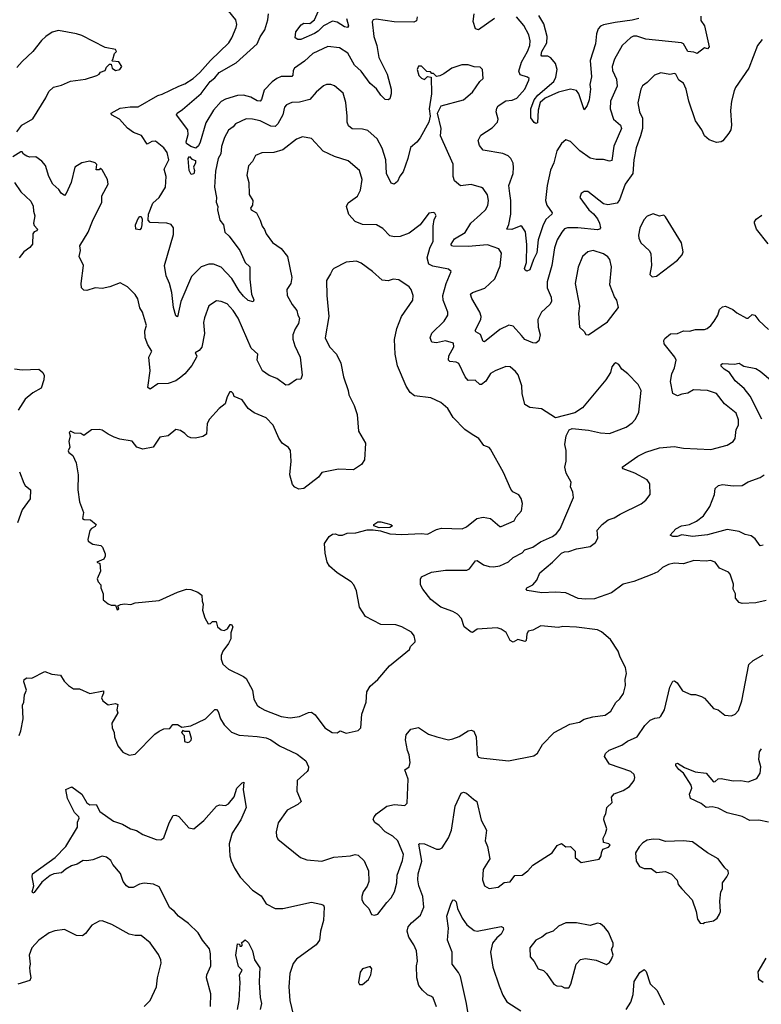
# Model space of a CAD drawing. Extents: x 1690054 to 1842981, y 782881 to 914114.
# Tile 527 of 656: x 1812918 to 1817842, y 830369 to 836906. Entities that reach past the tile are written whole.
import ezdxf

# ---------------------------------------------------------------- set-up
doc = ezdxf.new("R2010")
doc.units = 0

msp = doc.modelspace()

# ---------------------------------------------------------------- linework, layer by layer
at = {"layer": '0CON10XD'}
for points in [[(1815587, 836517), (1815605, 836510), (1815625, 836530), (1815650, 836525), (1815653.3, 836415), (1815637.1, 836315), (1815642.5, 836265), (1815635.6, 836225), (1815577.7, 836122.3), (1815555, 836094.2), (1815512.3, 836057.7), (1815496.2, 835985), (1815463.6, 835896.4), (1815442.6, 835867.4), (1815427.6, 835832.4), (1815405, 835814), (1815385, 835821.2), (1815354.4, 835885), (1815349.6, 835975), (1815325, 836054), (1815291.9, 836115), (1815230.7, 836170.7), (1815195, 836180), (1815125, 836181.4), (1815100.7, 836200.7), (1815091.9, 836225), (1815093.4, 836266.6), (1815083.2, 836356.8), (1815065, 836419.2), (1815007.9, 836467.9), (1814985, 836476), (1814955, 836475.8), (1814935, 836468), (1814885.6, 836424.4), (1814843.7, 836376.3), (1814775, 836359.6), (1814725, 836356.7), (1814688.9, 836341.1), (1814675.7, 836325), (1814665.4, 836275), (1814632.3, 836215), (1814615, 836196.2), (1814585, 836198.7), (1814515, 836235.4), (1814465, 836246.5), (1814422.6, 836247.4), (1814352, 836215), (1814335, 836194.2), (1814305, 836172.9), (1814277.3, 836125), (1814257.2, 836065), (1814254, 836016), (1814236.2, 835985), (1814218.9, 835901.1), (1814212.7, 835795), (1814225.4, 835725), (1814223.6, 835695), (1814234.6, 835665), (1814232.3, 835645), (1814248.1, 835575), (1814272.5, 835545), (1814279.2, 835495), (1814308.2, 835468.2), (1814380, 835375), (1814406.4, 835313.6), (1814415, 835293.8), (1814446.2, 835265), (1814445.7, 835184.3), (1814458.1, 835085), (1814473.9, 835046.1), (1814467.5, 835032.5), (1814435, 835041.9), (1814405, 835071.1), (1814375, 835106.7), (1814327.4, 835187.4), (1814255, 835263.5), (1814205, 835282.7), (1814175, 835283.6), (1814122.5, 835265), (1814059.5, 835200.5), (1813988.1, 835035), (1813965, 834932.5), (1813955, 834940), (1813940.5, 834995), (1813928.9, 835095), (1813913.6, 835155), (1813891.5, 835205), (1813880, 835275), (1813940.6, 835480.6), (1813939.2, 835525), (1813925, 835546.5), (1813895, 835556.1), (1813785, 835560.4), (1813772.2, 835575), (1813774.3, 835615.7), (1813801.6, 835688.4), (1813844.2, 835725), (1813885.7, 835795), (1813890, 835865), (1813877.5, 835915), (1813907.5, 835975), (1813898.2, 836025), (1813875, 836055.6), (1813819.7, 836099.7), (1813795, 836098.6), (1813765, 836078.8), (1813727.5, 836137.5), (1813675, 836156.9), (1813635, 836186.9), (1813580.5, 836245), (1813528, 836275), (1813526, 836285), (1813585, 836319.6), (1813651.2, 836328.8), (1813705, 836327.9), (1813835, 836402.9), (1813865, 836411.4), (1813973.8, 836465), (1814015, 836480.8), (1814070, 836515), (1814114.6, 836555.4), (1814185.5, 836634.5), (1814306.8, 836753.2), (1814326.5, 836785), (1814355.6, 836855), (1814359.2, 836875), (1814354, 836905), (1814304, 836965)], [(1815556.7, 836925), (1815551.9, 836898.1), (1815535, 836889.4), (1815405, 836893.1), (1815285, 836910.6), (1815264.5, 836905.5), (1815258.3, 836891.7), (1815270, 836795), (1815290, 836735), (1815302, 836655), (1815356.9, 836545), (1815385.6, 836445), (1815385.6, 836415), (1815375, 836381.2), (1815365, 836374.2), (1815345.7, 836375.7), (1815315.8, 836405), (1815286.2, 836446.2), (1815245, 836482.2), (1815185, 836563.8), (1815140.6, 836605), (1815097.5, 836685), (1815040.5, 836720.5), (1814965, 836729.2), (1814865, 836682.4), (1814809, 836631), (1814742.7, 836585), (1814735, 836570), (1814732.7, 836537.3), (1814725, 836528.1), (1814655, 836528.2), (1814625, 836516.2), (1814595, 836493.2), (1814541.5, 836438.5), (1814523.5, 836376.5), (1814515, 836366.4), (1814495, 836366.5), (1814452.9, 836392.9), (1814405.3, 836404.7), (1814365, 836403.5), (1814285, 836378.2), (1814256.8, 836363.2), (1814205.5, 836305), (1814155, 836221.2), (1814116.7, 836093.3), (1814105, 836069.4), (1814086.9, 836053.1), (1814054, 836064), (1814025.4, 836085.4), (1814023.1, 836095), (1814037.5, 836145), (1814034.6, 836175), (1813959.2, 836275), (1813962.9, 836285), (1813999.2, 836310.9), (1814122.7, 836417.3), (1814182, 836495), (1814215, 836520.8), (1814243.2, 836555), (1814355, 836619.6), (1814495, 836746.4), (1814515, 836792.7), (1814545, 836838.6), (1814566.8, 836905), (1814570.5, 836945)], [(1815088, 836915), (1815100.8, 836865), (1815095.7, 836854.3), (1815075, 836859.4), (1815025, 836890.4), (1814995, 836896.7), (1814934.4, 836865), (1814899.9, 836830.1), (1814875, 836814.6), (1814785, 836775.7), (1814764, 836774), (1814747.5, 836785), (1814752, 836825), (1814786.8, 836873.2), (1814805, 836882.2), (1814845, 836882), (1814876, 836905), (1814902.9, 836965)], [(1816071.4, 836915), (1815965, 836840), (1815945, 836846.2), (1815929.2, 836895), (1815934.7, 836945)], [(1817440.3, 836930.3), (1817441.3, 836901.3), (1817465.8, 836865.8), (1817496.7, 836725), (1817485, 836712.5), (1817465, 836720), (1817415, 836682.5), (1817395, 836690), (1817354.7, 836694.7), (1817325.6, 836745.6), (1817312.7, 836752.7), (1817075, 836778), (1817015, 836796), (1816993.4, 836796.6), (1816975, 836788.2), (1816918.9, 836735), (1816867.3, 836645), (1816852.3, 836595), (1816855, 836568.8), (1816880.5, 836510.5), (1816885.4, 836465), (1816840.4, 836365), (1816838.2, 836315), (1816860, 836245), (1816907.5, 836205), (1816914.6, 836185), (1816863.2, 836066.8), (1816848.9, 835971.1), (1816835, 835966.9), (1816795, 835978.7), (1816745, 835978.4), (1816705, 835988), (1816636.9, 836035), (1816575, 836096.9), (1816545, 836109.2), (1816514.4, 836085), (1816485, 836036.2), (1816464.6, 835955), (1816443.3, 835906.7), (1816420, 835805), (1816410, 835705), (1816417.9, 835675), (1816453.1, 835625), (1816450.6, 835615), (1816411, 835579), (1816392.5, 835537.5), (1816360, 835445), (1816351.9, 835358.1), (1816328.5, 835315), (1816305, 835246), (1816285, 835237.5), (1816273.2, 835243.2), (1816270.6, 835255), (1816282.2, 835295), (1816286.2, 835413.8), (1816277.4, 835497.4), (1816255, 835531.2), (1816245, 835537.1), (1816186, 835514), (1816152, 835515), (1816165, 835546.2), (1816178.3, 835615), (1816180, 835705), (1816172.7, 835752.7), (1816166.6, 835805), (1816193.9, 835885), (1816197.8, 835925), (1816193.7, 835953.6), (1816178.8, 835985), (1816162, 836002), (1816125, 836018.9), (1815995, 836040), (1815970.9, 836070.9), (1815962.2, 836105), (1815980.9, 836139.1), (1816055, 836189.4), (1816090, 836225), (1816094.1, 836245.9), (1816080.9, 836295), (1816085, 836318.8), (1816095.5, 836335), (1816145, 836368), (1816188.3, 836371.7), (1816218.6, 836385), (1816271.5, 836445), (1816298.6, 836505), (1816300, 836515), (1816290, 836525), (1816241.2, 836541.2), (1816232, 836565), (1816249.5, 836625), (1816290.3, 836695), (1816304.6, 836735), (1816308.2, 836765), (1816299.2, 836805), (1816265, 836868.1), (1816216.3, 836926.3)], [(1817028, 836915), (1816985, 836902.2), (1816871.3, 836888.7), (1816795, 836871.8), (1816775, 836863.6), (1816758.5, 836845), (1816747.7, 836812.3), (1816742, 836745), (1816706.8, 836635), (1816713.8, 836526.2), (1816703.6, 836475), (1816706.9, 836445), (1816698, 836375), (1816685, 836335.8), (1816665, 836307.5), (1816631.4, 836415), (1816616, 836436), (1816575, 836445.8), (1816495.4, 836425.4), (1816406.7, 836385), (1816373.8, 836356.2), (1816359.6, 836305), (1816355, 836222.5), (1816345, 836217.5), (1816335, 836223.3), (1816312.5, 836255), (1816311.3, 836315), (1816333.3, 836375), (1816357.7, 836405), (1816464.5, 836495), (1816478.8, 836525), (1816486.4, 836575), (1816474.7, 836615), (1816445, 836652.5), (1816425, 836663.5), (1816385, 836664.6), (1816381.3, 836671.3), (1816385.8, 836695), (1816417.7, 836752.3), (1816421, 836795), (1816398.2, 836878.2), (1816365, 836933.3)], [(1812899.3, 836160.7), (1812933.6, 836206.4), (1813005, 836247.5), (1813092.3, 836387.7), (1813111.2, 836428.8), (1813142.7, 836457.3), (1813195, 836471.2), (1813255, 836498.8), (1813355, 836512.5), (1813430, 836535), (1813446.4, 836543.6), (1813455, 836557.5), (1813485, 836570), (1813495, 836590), (1813515, 836610), (1813525, 836610), (1813532.5, 836585), (1813555, 836570), (1813584.1, 836575.9), (1813596.4, 836596.4), (1813577, 836627), (1813535, 836630), (1813530, 836635), (1813537.5, 836642.5), (1813548.3, 836681.7), (1813560, 836695), (1813555, 836707.5), (1813485, 836722.5), (1813331.7, 836801.7), (1813295, 836813.3), (1813176.4, 836833.6), (1813135, 836823.3), (1813092.5, 836795), (1813062.3, 836767.7), (1813006.7, 836695), (1812935, 836628.8), (1812900.5, 836589.5)], [(1817846.7, 836775), (1817815.9, 836734.1), (1817758.6, 836585), (1817670, 836455), (1817662, 836435), (1817644.2, 836365), (1817637.3, 836302.7), (1817644.3, 836205), (1817639.2, 836175), (1817627, 836153), (1817587, 836103), (1817575, 836096.2), (1817545, 836091.2), (1817495, 836108.8), (1817465.7, 836135.7), (1817447.5, 836175), (1817404.4, 836235), (1817360.9, 836365), (1817343.6, 836445), (1817325, 836485.7), (1817295.4, 836505.4), (1817275, 836544.2), (1817265, 836550), (1817235, 836542.9), (1817175, 836554), (1817131.7, 836538.3), (1817085, 836490), (1817053.4, 836466.6), (1817041.4, 836445), (1817021.9, 836355), (1817033.5, 836295), (1817052.9, 836252.9), (1817053.1, 836185), (1817040.9, 836135), (1817010.4, 836055), (1816995.5, 835975), (1816988.2, 835885), (1816938.8, 835815), (1816899.8, 835710.2), (1816885, 835688.6), (1816823.6, 835676.4), (1816794.3, 835684.3), (1816690, 835765), (1816665, 835766.2), (1816645, 835752.5), (1816637.5, 835725), (1816696, 835645), (1816727.5, 835617.5), (1816753.8, 835583.8), (1816768.5, 835555), (1816774.2, 835525), (1816768, 835515), (1816755, 835512.1), (1816624.7, 835525.3), (1816555.5, 835524.5), (1816535, 835516.9), (1816516.9, 835495), (1816487.5, 835445), (1816468.5, 835391.5), (1816450.4, 835275), (1816420.7, 835165), (1816421.1, 835125), (1816446.9, 835065), (1816449.1, 835035), (1816438.1, 835015), (1816383.3, 834965), (1816359.1, 834915), (1816359.5, 834865), (1816374.2, 834815), (1816365.8, 834774.2), (1816345, 834758), (1816325, 834760.6), (1816272.3, 834782.3), (1816249.4, 834809.4), (1816195, 834872.5), (1816165, 834879.2), (1816105, 834850), (1816005, 834767.5), (1815995, 834770), (1815976.9, 834816.9), (1815946, 834835), (1815942.7, 834842.7), (1815980.8, 834915), (1815982.5, 834935), (1815974, 834965), (1815919.5, 835055), (1815910.6, 835085), (1815924.1, 835095.9), (1816006.6, 835123.4), (1816072.5, 835185), (1816108.6, 835271.4), (1816116.9, 835356.9), (1816100, 835385), (1816025, 835411.5), (1815895, 835401.2), (1815795, 835402.8), (1815785.5, 835405.5), (1815781.8, 835415), (1815805, 835450.8), (1815875, 835494.5), (1815914.2, 835555.8), (1815976.7, 835613.3), (1816010.8, 835645), (1816026.4, 835673.6), (1816031.1, 835705), (1816023.7, 835743.7), (1815995.5, 835785.5), (1815985, 835792), (1815915, 835811.9), (1815845, 835803.8), (1815805.4, 835835.4), (1815795.5, 835865), (1815796.2, 835946.2), (1815712.5, 836135), (1815715.8, 836185), (1815691.2, 836285), (1815716.4, 836333.6), (1815865.4, 836374.6), (1815925, 836426), (1815974.2, 836495.8), (1815995.8, 836515), (1815992, 836575), (1815975, 836592), (1815935, 836593.3), (1815895, 836606.2), (1815853.9, 836606.1), (1815786.4, 836583.6), (1815735, 836547.5), (1815707, 836533), (1815685, 836530), (1815665, 836550), (1815655, 836550), (1815645, 836560), (1815621.7, 836561.7), (1815585, 836596.7), (1815565, 836597.5), (1815557.5, 836575), (1815567.5, 836535), (1815587, 836517)], [(1816587, 834193), (1816695, 834181.2), (1816775, 834162.5), (1816835, 834160), (1816945, 834201.4), (1816985, 834229.2), (1817007.5, 834255), (1817028.7, 834301.3), (1817044.2, 834445), (1817025, 834483.8), (1816956.2, 834555), (1816916.1, 834586.1), (1816895, 834617.5), (1816875, 834627.5), (1816865, 834622.5), (1816848.8, 834601.2), (1816840, 834565), (1816810, 834515), (1816655, 834330), (1816605, 834296.2), (1816475, 834262), (1816381.7, 834321.7), (1816305, 834331.9), (1816272.3, 834352.3), (1816253.6, 834423.6), (1816251.2, 834475), (1816227.9, 834547.9), (1816210.5, 834570.5), (1816175, 834600.8), (1816145, 834604.4), (1816074, 834576), (1816045, 834558.1), (1816012.6, 834507.4), (1815985, 834484.3), (1815973.8, 834483.8), (1815942.6, 834512.6), (1815895, 834510), (1815875.5, 834535), (1815834.6, 834624.6), (1815815, 834633.6), (1815775, 834637.1), (1815764.2, 834645), (1815768.2, 834675), (1815800, 834735), (1815797.8, 834757.8), (1815745, 834773.6), (1815685, 834761.1), (1815655, 834766.2), (1815644.4, 834795), (1815655.6, 834825), (1815737.5, 834905), (1815760.9, 834945), (1815760, 834965), (1815730.7, 835045), (1815727.7, 835075), (1815750, 835155), (1815783.8, 835235), (1815765, 835250.8), (1815660.8, 835270.8), (1815634.3, 835284.3), (1815623.2, 835325), (1815641.5, 835388.5), (1815662.9, 835435), (1815664.3, 835535), (1815670.8, 835579.2), (1815682.5, 835605), (1815675, 835622.5), (1815665, 835626.7), (1815635, 835622.5), (1815576, 835545), (1815505, 835489.6), (1815445, 835467.3), (1815405, 835464.4), (1815375, 835470.8), (1815329.4, 835519.4), (1815286.7, 835545), (1815195, 835547.5), (1815145.5, 835565.5), (1815103.4, 835613.4), (1815087.1, 835665), (1815098.6, 835691.4), (1815160.6, 835735), (1815180.6, 835775), (1815191.1, 835845), (1815175, 835906), (1815099.7, 835969.7), (1815008, 835998), (1814932.6, 836032.6), (1814855, 836118), (1814795, 836129.2), (1814756.7, 836113.3), (1814665, 836042.7), (1814605, 836025.5), (1814525, 836023.1), (1814484.7, 836005.3), (1814463.8, 835965), (1814438, 835935), (1814426, 835875), (1814439.2, 835825), (1814442.5, 835745), (1814465.6, 835705), (1814464.3, 835675), (1814450, 835655), (1814454.4, 835645), (1814490, 835625), (1814515.8, 835575), (1814528.1, 835535), (1814544.4, 835514.4), (1814555.6, 835485), (1814597.6, 835427.6), (1814655, 835387.5), (1814695.5, 835335), (1814724.4, 835195), (1814718.1, 835155), (1814692.5, 835115), (1814694.2, 835075), (1814727.5, 835015), (1814758.9, 834975), (1814764.5, 834945), (1814777.1, 834925), (1814770.2, 834889.8), (1814746.2, 834853.8), (1814732.7, 834815), (1814731.2, 834785), (1814745, 834740), (1814780.9, 834665), (1814794.1, 834545.9), (1814785, 834520), (1814755, 834517.5), (1814705, 834481.2), (1814685, 834480), (1814625, 834524), (1814575, 834543.8), (1814531.4, 834575), (1814495.6, 834645), (1814500, 834685), (1814454.7, 834724.7), (1814369.2, 834925), (1814335, 834975.6), (1814295, 835020), (1814255, 835036.2), (1814225, 835038.8), (1814173.4, 835006.6), (1814145, 834926.7), (1814139.2, 834895), (1814146.1, 834823.9), (1814127.5, 834732.5), (1814110.5, 834709.5), (1814082.5, 834695), (1814093.8, 834675), (1814092, 834665), (1814060.3, 834609.7), (1814014, 834555), (1813987.3, 834532.7), (1813955, 834509.2), (1813905, 834490.8), (1813835, 834488.2), (1813785, 834454.2), (1813770, 834465), (1813784.6, 834575), (1813776.5, 834665), (1813796, 834705), (1813768.3, 834748.3), (1813751.6, 834795), (1813750.1, 834839.9), (1813759.5, 834875), (1813734, 834965), (1813715, 834993.3), (1813702, 835052), (1813685, 835081.2), (1813635, 835133.3), (1813585, 835160), (1813516.6, 835133.4), (1813465, 835122.5), (1813420, 835125), (1813365, 835107.5), (1813345, 835110), (1813328.8, 835125), (1813327.1, 835155), (1813341.4, 835275), (1813314.2, 835335), (1813322, 835375), (1813318, 835405), (1813374, 835495), (1813402, 835568), (1813463.3, 835695), (1813464.1, 835735.9), (1813506.2, 835815), (1813502, 835845), (1813465, 835910), (1813455, 835920), (1813445, 835910), (1813425, 835910), (1813430, 835945), (1813420, 835955), (1813385, 835967.5), (1813330, 835955), (1813285, 835927.5), (1813260, 835825), (1813227, 835753), (1813215, 835740), (1813194.1, 835754.1), (1813179.3, 835779.3), (1813138.8, 835815), (1813111.2, 835865), (1813089.1, 835939.1), (1813065, 835967.5), (1813025, 835996.7), (1812985, 835993.8), (1812965, 836000), (1812943.3, 836013.3), (1812935, 836030), (1812925, 836030), (1812873.8, 835996.2)], [(1814057.5, 835877.5), (1814044.3, 835904.3), (1814036.7, 835985), (1814045, 835997.5), (1814060.8, 835980.8), (1814085, 835972.5), (1814085.6, 835955), (1814072.7, 835927.3), (1814078.6, 835905), (1814075, 835883.3), (1814057.5, 835877.5)], [(1812883.3, 835825), (1812925, 835763.3), (1812991.7, 835701.7), (1813008.3, 835668.3), (1813009.2, 835635), (1813019.4, 835605), (1813010.6, 835555), (1813015, 835540), (1813036.7, 835515), (1813032.5, 835505), (1813015, 835498), (1813004.7, 835485.3), (1813002.5, 835415), (1812986.4, 835393.6), (1812945, 835366), (1812916, 835325)], [(1817118.3, 835198.3), (1817145, 835202.5), (1817285, 835308.8), (1817316.2, 835345), (1817323.3, 835365), (1817311.2, 835425), (1817205, 835597.5), (1817195, 835607.5), (1817165, 835601.2), (1817125, 835616.7), (1817085, 835601.2), (1817062.1, 835577.9), (1817035, 835522.5), (1817025.9, 835475.9), (1817028, 835455), (1817041.2, 835425), (1817097.5, 835375), (1817107.5, 835355), (1817113.3, 835275), (1817102.5, 835215), (1817118.3, 835198.3)], [(1813715, 835511.2), (1813690, 835515), (1813687.5, 835545), (1813705, 835586.2), (1813715, 835598.8), (1813725, 835600), (1813731.4, 835581.4), (1813730, 835545), (1813725, 835522.5), (1813715, 835511.2)], [(1817888, 835418), (1817810, 835515), (1817796.7, 835555), (1817796.7, 835565), (1817808.8, 835581.2), (1817845, 835608.8)], [(1816695, 834814), (1816820, 834900), (1816893.3, 834995), (1816882.5, 835045), (1816866.4, 835066.4), (1816836.2, 835145), (1816846.9, 835265), (1816835.8, 835315), (1816822.4, 835332.4), (1816795, 835351.4), (1816725, 835373.1), (1816691.2, 835365), (1816655, 835333.8), (1816626.3, 835263.7), (1816606.4, 835155), (1816634.4, 835005), (1816629.2, 834955), (1816634.2, 834865), (1816665.8, 834835.8), (1816676.1, 834816.1), (1816695, 834814)], [(1815085, 832170), (1815105, 832173.8), (1815165, 832187.5), (1815182.5, 832205), (1815190.8, 832295), (1815218, 832375), (1815223.8, 832445), (1815245, 832482.5), (1815295, 832526.7), (1815373, 832617), (1815506.7, 832725), (1815513.3, 832745), (1815543.8, 832775), (1815543.8, 832785), (1815536.2, 832815), (1815519.7, 832839.7), (1815455, 832875.8), (1815415, 832889.2), (1815315, 832892), (1815215, 832943.8), (1815174, 833005), (1815154, 833115), (1815137.5, 833155), (1815118, 833175), (1815025, 833234.4), (1814975, 833277.5), (1814959.5, 833305), (1814945.6, 833365), (1814942.1, 833427.9), (1814974, 833475), (1814995, 833490), (1815013.9, 833493.9), (1815035, 833484.4), (1815062.5, 833485), (1815092.3, 833497.7), (1815150.7, 833499.3), (1815225, 833518.8), (1815265, 833520), (1815312.7, 833512.7), (1815375, 833493.1), (1815455, 833488.5), (1815584.5, 833494.5), (1815625, 833490), (1815685, 833521.1), (1815718.7, 833531.3), (1815856.4, 833526.4), (1815885, 833540), (1815953.3, 833595), (1815995.9, 833604.1), (1816044.2, 833594.2), (1816105, 833542), (1816115, 833541.2), (1816201.7, 833578.3), (1816214.5, 833605.5), (1816248.8, 833645), (1816256.2, 833695), (1816247.7, 833727.7), (1816231.7, 833751.7), (1816192.7, 833772.7), (1816178.8, 833788.8), (1816130.3, 833900.3), (1816044.5, 834054.5), (1816035, 834066), (1815999.7, 834079.7), (1815965.5, 834125.5), (1815923.1, 834153.1), (1815874, 834185), (1815795.5, 834265.5), (1815760, 834325), (1815715, 834364), (1815647.5, 834395), (1815538.9, 834408.9), (1815510.4, 834430.4), (1815483.2, 834473.2), (1815427.3, 834607.3), (1815410.8, 834685), (1815406.1, 834783.9), (1815422.5, 834855), (1815454, 834935), (1815528.8, 835045), (1815530, 835075), (1815517.5, 835115), (1815505, 835133.8), (1815435, 835180), (1815397, 835183), (1815365, 835173.3), (1815325, 835176.7), (1815260, 835235), (1815185, 835289.4), (1815155, 835302.9), (1815085, 835295.8), (1815005, 835253.8), (1814994, 835245), (1814980.8, 835219.2), (1814956, 835175), (1814957.5, 835075), (1814971.5, 834935), (1814947.1, 834795), (1814974.6, 834734.6), (1815020.8, 834685), (1815051.4, 834625), (1815068.1, 834535), (1815100, 834445), (1815104.2, 834415), (1815140, 834345), (1815158.6, 834285), (1815168.6, 834175), (1815213.1, 834095), (1815208, 833985), (1815187.6, 833952.4), (1815135, 833917.5), (1815035, 833922.5), (1814925, 833899.3), (1814901.1, 833868.9), (1814805, 833793.8), (1814770.5, 833790.5), (1814745, 833803.8), (1814730.3, 833820.3), (1814711.2, 833885), (1814720, 833975), (1814715.5, 834045.5), (1814702, 834065), (1814662, 834095), (1814637.9, 834127.9), (1814602, 834215), (1814555, 834262), (1814475.8, 834295.8), (1814434.4, 834324.4), (1814395, 834382.5), (1814342.5, 834405), (1814336.7, 834425), (1814325, 834436.2), (1814313.3, 834435), (1814295, 834402.5), (1814283.3, 834355), (1814243.3, 834325), (1814177.5, 834255), (1814163.3, 834225), (1814158.8, 834155), (1814135, 834138.8), (1814085, 834128), (1814055, 834130.8), (1814035, 834138.8), (1814015, 834160), (1813985, 834178.8), (1813955, 834186.2), (1813905, 834144), (1813848.8, 834135), (1813805, 834068), (1813735, 834055.8), (1813695, 834067.5), (1813665, 834108.1), (1813582.4, 834122.4), (1813545, 834135.7), (1813505, 834154), (1813465, 834182), (1813445, 834186), (1813396.1, 834183.9), (1813345, 834146.7), (1813325, 834160), (1813282.3, 834162.3), (1813255, 834173.8), (1813246.2, 834165), (1813253.9, 834143.9), (1813244.4, 834105), (1813251.7, 834068.3), (1813240, 834045), (1813245, 834033.8), (1813271.9, 834011.9), (1813294.3, 833965), (1813305.7, 833884.3), (1813304.3, 833785), (1813315.8, 833705), (1813342, 833635), (1813336.2, 833595), (1813347.1, 833587.1), (1813387.5, 833585), (1813426.2, 833555), (1813419.2, 833540.8), (1813395, 833528.8), (1813383.8, 833515), (1813370, 833455), (1813372.5, 833445), (1813403.6, 833423.6), (1813456.1, 833416.1), (1813467.5, 833405), (1813485, 833360), (1813486.1, 833343.9), (1813476.4, 833323.6), (1813430, 833305), (1813450, 833295), (1813453.8, 833245), (1813433.8, 833195), (1813440, 833175), (1813457.5, 833155), (1813456.7, 833135), (1813472.5, 833095), (1813473.3, 833055), (1813505, 833027.5), (1813525, 833020), (1813555, 833020), (1813565, 832987.5), (1813576.7, 832995), (1813570, 833015), (1813586.7, 833023.3), (1813615, 833028.8), (1813655.9, 833024.1), (1813685, 833034), (1813845, 833049.2), (1813965, 833106), (1814025, 833126.2), (1814055, 833123.8), (1814100, 833105), (1814127.5, 833085), (1814130, 833045), (1814137.5, 833025), (1814132.5, 832985), (1814147.5, 832935), (1814170, 832895), (1814185, 832897.5), (1814198.3, 832911.7), (1814221.7, 832911.7), (1814232.5, 832875), (1814255.6, 832855.6), (1814275, 832850), (1814298, 832862), (1814315, 832890), (1814325, 832890), (1814332.5, 832875), (1814320, 832835), (1814319.2, 832795), (1814304.2, 832765), (1814266, 832715), (1814256, 832685), (1814255, 832660), (1814267, 832627), (1814304.5, 832594.5), (1814405, 832546.7), (1814422.4, 832532.4), (1814464.4, 832455), (1814472.5, 832395), (1814494.6, 832354.6), (1814511.1, 832341.1), (1814545, 832321.9), (1814655, 832281.2), (1814715, 832272.1), (1814775, 832280.6), (1814835, 832307.5), (1814855, 832308.9), (1814881.1, 832291.1), (1814944.5, 832204.5), (1814993.3, 832175), (1815025, 832172), (1815045, 832185.7), (1815085, 832170)], [(1817875, 833049.2), (1817805.8, 833035.8), (1817715, 833030.5), (1817695, 833036.9), (1817670, 833065), (1817670, 833095), (1817654.4, 833125), (1817658.1, 833158.1), (1817635.7, 833225.7), (1817625, 833238.8), (1817563.3, 833265), (1817535.6, 833305.6), (1817505, 833315.6), (1817475, 833311.5), (1817395, 833316.9), (1817325, 833292.9), (1817262.9, 833297.1), (1817225, 833289.2), (1817185, 833270), (1817155, 833240.6), (1817115, 833221.9), (1816995, 833175.5), (1816925, 833158.5), (1816848, 833102), (1816735, 833061.1), (1816675, 833058.1), (1816625, 833063.1), (1816545, 833101.9), (1816476.2, 833106.2), (1816385, 833100.5), (1816287.5, 833117.5), (1816281.2, 833125), (1816286.2, 833135), (1816325.5, 833154.5), (1816351.2, 833185), (1816370.8, 833235), (1816455, 833304.3), (1816516, 833365), (1816535, 833374.4), (1816565, 833375.4), (1816615, 833392.9), (1816705, 833409.5), (1816740.8, 833435), (1816757.5, 833465), (1816752.6, 833517.4), (1816785, 833555.7), (1816825, 833585.6), (1816865, 833598.8), (1816905, 833624.4), (1817045, 833691.4), (1817075, 833716), (1817105, 833753.3), (1817102, 833825), (1817085, 833851.2), (1817003.3, 833895), (1816925, 833924), (1816917.5, 833935), (1817021.2, 834008.8), (1817074.7, 834035.3), (1817166.4, 834063.6), (1817263.2, 834073.2), (1817325, 834060.6), (1817506.8, 834053.2), (1817615, 834081.4), (1817655, 834106), (1817668.1, 834125), (1817675.8, 834185), (1817691.1, 834215), (1817689.4, 834249.4), (1817675, 834293.8), (1817596.6, 834356.6), (1817545, 834424), (1817484.5, 834445.5), (1817390.7, 834449.3), (1817353.8, 834426.2), (1817315, 834420.6), (1817285, 834408.6), (1817255, 834424), (1817239.2, 834505), (1817247.9, 834555), (1817266, 834594), (1817275.7, 834645), (1817267.5, 834665), (1817196, 834755), (1817193.9, 834776.1), (1817200.5, 834789.5), (1817239.7, 834820.3), (1817285, 834823.1), (1817325, 834841.5), (1817365, 834838.5), (1817405, 834850), (1817465, 834849.7), (1817482.9, 834855), (1817507.5, 834875), (1817530, 834905), (1817552.9, 834945), (1817565, 834981.4), (1817585, 834999.4), (1817605, 835003.3), (1817652.9, 834982.9), (1817679.1, 834959.1), (1817743.3, 834925), (1817755, 834925.8), (1817781.2, 834948.8), (1817800, 834945), (1817825, 834910), (1817889.3, 834849.3)], [(1812885, 834587.8), (1812935, 834582.5), (1813045, 834586), (1813072.5, 834565), (1813080, 834545), (1813078.8, 834515), (1813060.5, 834459.5), (1813005, 834428.6), (1812955, 834386), (1812908.5, 834315)], [(1817844.7, 834255), (1817767.3, 834407.3), (1817728.5, 834458.5), (1817668, 834508), (1817630, 834565), (1817594.2, 834585), (1817576, 834605), (1817575, 834617.5), (1817585, 834624), (1817665, 834618.6), (1817695, 834626.2), (1817707.6, 834617.6), (1817726.6, 834606.6), (1817805, 834590), (1817835, 834572.9), (1817915.6, 834505)], [(1812914, 832155), (1812925.8, 832184.2), (1812940.9, 832265), (1812936.9, 832355), (1812945.8, 832375), (1812950, 832425), (1812963.8, 832455), (1812945, 832510), (1812947.5, 832525), (1812965, 832536.7), (1813000, 832535), (1813085, 832580), (1813130.7, 832560.7), (1813190, 832555), (1813213.3, 832515), (1813243.3, 832485), (1813275, 832464), (1813315, 832463.3), (1813385, 832432.5), (1813475, 832450), (1813475.6, 832435), (1813460.8, 832405), (1813470, 832385), (1813505, 832357.5), (1813555, 832365.5), (1813569.5, 832359.5), (1813562.9, 832325), (1813569.4, 832305), (1813531.2, 832235), (1813532, 832205), (1813546.2, 832175), (1813548, 832145), (1813570, 832085), (1813602.5, 832042.5), (1813645, 832023.3), (1813685, 832030), (1813815, 832162.5), (1813845, 832182.5), (1813875, 832197.5), (1813915, 832200), (1813935, 832226), (1813966.1, 832226.1), (1813995, 832210), (1814055, 832217.5), (1814151.2, 832265), (1814215, 832326.7), (1814225, 832326.7), (1814235, 832313.3), (1814250.6, 832265), (1814275.6, 832225), (1814325, 832175.6), (1814375, 832155.5), (1814495, 832148.1), (1814555, 832138.2), (1814585, 832125.6), (1814643.8, 832085), (1814760.3, 832030.3), (1814818, 831985), (1814836, 831945), (1814833.8, 831925), (1814826.2, 831915), (1814760, 831855), (1814759.2, 831785), (1814786.7, 831715), (1814764.1, 831695.9), (1814695, 831658.8), (1814633.3, 831575), (1814620, 831515), (1814622.5, 831485), (1814632.5, 831465), (1814782.5, 831345), (1814825, 831328.8), (1814925, 831319.2), (1815004.5, 831345.5), (1815114.6, 831355.4), (1815145, 831364.5), (1815165, 831360.6), (1815205, 831322.5), (1815234.6, 831254.6), (1815237.3, 831185), (1815225.4, 831154.6), (1815198.6, 831115), (1815190, 831085), (1815190.6, 831065), (1815201.7, 831041.7), (1815236.2, 831005), (1815255, 830966.7), (1815275, 830961.2), (1815295, 830968), (1815355.8, 831045), (1815383.8, 831076.2), (1815406.9, 831115), (1815422.2, 831175), (1815423.4, 831226.6), (1815460.9, 831325), (1815465.4, 831365), (1815428.8, 831455), (1815395, 831486.1), (1815344.7, 831514.7), (1815305, 831555.6), (1815275.5, 831575.5), (1815265.8, 831595.8), (1815271.4, 831615), (1815286.2, 831633.8), (1815356.2, 831685), (1815405.6, 831695.6), (1815475, 831690), (1815490, 831705), (1815497, 831863), (1815476.2, 831925), (1815503.4, 831946.6), (1815510, 831975), (1815504.4, 832025), (1815492.9, 832055), (1815480, 832125), (1815485, 832157.5), (1815515, 832196.7), (1815565, 832206.2), (1815633.2, 832163.2), (1815687.5, 832145), (1815764.2, 832124.2), (1815795, 832131.9), (1815835, 832146.9), (1815895, 832185.8), (1815915, 832188.8), (1815932.3, 832182.3), (1815949.5, 832145), (1815955.8, 832025.8), (1815965, 832011.2), (1815980, 832005), (1816164.3, 831985.7), (1816331.7, 832018.3), (1816355, 832037.5), (1816388.8, 832095), (1816466.2, 832175), (1816571.7, 832228.3), (1816635, 832242.9), (1816665, 832262.5), (1816722.4, 832277.6), (1816805, 832288.5), (1816841.9, 832315), (1816877, 832373), (1816903, 832397), (1816927, 832433), (1816939.2, 832485), (1816937.5, 832525), (1816946, 832565), (1816941.2, 832605), (1816904.2, 832675), (1816892, 832715), (1816841.3, 832791.3), (1816781.9, 832841.9), (1816755, 832855.6), (1816615, 832874.2), (1816525, 832876.9), (1816495, 832870.8), (1816378.3, 832881.7), (1816325, 832852.5), (1816295, 832846.7), (1816285, 832826.7), (1816281.1, 832785), (1816275, 832777.1), (1816225, 832790.7), (1816194.5, 832774.5), (1816173.8, 832783.8), (1816148.3, 832838.3), (1816115, 832860.8), (1816088.7, 832868.7), (1815955, 832860), (1815925, 832837.1), (1815915, 832839.2), (1815868.2, 832875), (1815850.6, 832930.6), (1815825, 832959.4), (1815795, 832978.1), (1815715, 833005.8), (1815646.8, 833056.8), (1815593.8, 833125), (1815578.8, 833155), (1815578.3, 833191.7), (1815585, 833206.7), (1815652.1, 833237.9), (1815745, 833252.5), (1815888, 833252), (1815905, 833260.8), (1815945, 833313.8), (1815955, 833316), (1815997.7, 833287.7), (1816035, 833276.2), (1816065, 833273.6), (1816105, 833281.5), (1816162.9, 833307.1), (1816194.3, 833335), (1816253.2, 833366.8), (1816272.5, 833387.5), (1816326.1, 833403.9), (1816375, 833438.9), (1816455.7, 833474.3), (1816482.2, 833495), (1816506.7, 833525), (1816594.2, 833735), (1816589.7, 833769.7), (1816576, 833805), (1816578.6, 833835), (1816546.3, 833896.3), (1816538.1, 833935), (1816545.6, 833975), (1816546.8, 834046.8), (1816538.6, 834085), (1816545.7, 834144.3), (1816567, 834183), (1816587, 834193)], [(1812918.1, 833905), (1812945, 833830), (1812955, 833813.8), (1812991.2, 833785), (1812988, 833725), (1812935, 833652.5), (1812904.2, 833565.8)], [(1817855, 833417.1), (1817835, 833414.2), (1817800.2, 833460.2), (1817775, 833478.9), (1817735, 833488.5), (1817695, 833508.5), (1817615, 833521.8), (1817485, 833486.1), (1817385, 833475.6), (1817315, 833487.1), (1817282.5, 833475), (1817255, 833474.5), (1817237.5, 833485), (1817273.8, 833525), (1817311.2, 833545), (1817340.4, 833549.6), (1817365, 833554.4), (1817412.6, 833577.4), (1817457.6, 833612.4), (1817499.5, 833675), (1817531.5, 833755), (1817536.4, 833793.6), (1817556.7, 833813.3), (1817585, 833821.4), (1817655, 833812.5), (1817715, 833814.5), (1817755, 833837.3), (1817835, 833866.2), (1817861.5, 833885)], [(1815305, 833532.5), (1815270, 833545), (1815270, 833555), (1815295, 833572.5), (1815315, 833573.3), (1815382.5, 833555), (1815392.5, 833545), (1815375, 833534), (1815305, 833532.5)], [(1815685, 830352.5), (1815662.3, 830412.3), (1815652, 830422), (1815625, 830431.2), (1815593.3, 830463.3), (1815568.6, 830495), (1815555.6, 830545), (1815551.9, 830625), (1815558.9, 830655), (1815553.1, 830725), (1815535.6, 830765), (1815502.5, 830815), (1815490, 830855), (1815497.3, 830882.7), (1815518.9, 830911.1), (1815579.5, 830960.5), (1815601.5, 831015), (1815594, 831085), (1815567.5, 831155), (1815561.2, 831195), (1815563.3, 831235), (1815589.2, 831320.8), (1815567.7, 831432.3), (1815575, 831437.1), (1815605, 831434.3), (1815685, 831400), (1815705, 831398.9), (1815722.5, 831407.5), (1815764.6, 831475), (1815784.7, 831525.3), (1815808.6, 831685), (1815849.5, 831770.5), (1815865, 831778), (1815885, 831772), (1815931.9, 831731.9), (1815953.8, 831715), (1815981.7, 831591.7), (1816016.9, 831525), (1816009.4, 831455), (1816025, 831417.5), (1816039.2, 831335), (1815995.7, 831265), (1815990, 831195), (1816004.2, 831155), (1816035, 831137.5), (1816095, 831147.1), (1816135, 831177.5), (1816175, 831182.9), (1816205.6, 831224.4), (1816255, 831227.5), (1816290.8, 831255), (1816325, 831292.9), (1816452.5, 831375), (1816487.3, 831422.7), (1816515, 831436.7), (1816545, 831413.8), (1816575, 831416.2), (1816597.5, 831395), (1816606.2, 831385), (1816606.7, 831345), (1816645, 831310), (1816765, 831334), (1816779.2, 831355), (1816780, 831375), (1816790.8, 831399.2), (1816828.3, 831411.7), (1816837.5, 831425), (1816830, 831435), (1816793.8, 831443.8), (1816791.7, 831471.7), (1816807.7, 831502.3), (1816816, 831535), (1816797.5, 831595), (1816799.2, 831615), (1816810, 831635), (1816816.7, 831675), (1816851.7, 831708.3), (1816846.7, 831745), (1816865, 831766), (1816925, 831789.2), (1816966.7, 831815), (1816996.7, 831855), (1817003.3, 831875), (1816996.7, 831895), (1816975.7, 831915.7), (1816834.5, 831964.5), (1816800, 832015), (1816806.7, 832035), (1816832.5, 832057.5), (1816915, 832090), (1816953.5, 832116.5), (1817018.6, 832145), (1817069.4, 832220.6), (1817104.6, 832255.4), (1817135, 832269.2), (1817165, 832272.9), (1817175, 832282), (1817198.9, 832325), (1817235.6, 832475), (1817255, 832513.8), (1817265, 832516.2), (1817284.2, 832504.2), (1817319.5, 832449.5), (1817375, 832426.7), (1817405, 832426.7), (1817445, 832412.5), (1817465, 832402.5), (1817495.8, 832365.8), (1817525, 832333.8), (1817555, 832324), (1817599.7, 832289.7), (1817645, 832284.3), (1817668, 832295), (1817689.8, 832320.2), (1817713.3, 832385), (1817758, 832625), (1817787.7, 832652.3), (1817855, 832688.8)], [(1814035, 832107.5), (1814045, 832112.5), (1814057, 832123), (1814060, 832135), (1814045, 832180), (1814015, 832180), (1814001.7, 832188.3), (1813992.5, 832175), (1814010, 832155), (1814012.5, 832115), (1814035, 832107.5)], [(1817889.5, 831579.5), (1817825, 831590.8), (1817765, 831590), (1817715, 831617.1), (1817615, 831640.5), (1817555, 831670.6), (1817515, 831680), (1817475, 831676), (1817442.7, 831702.7), (1817372, 831735), (1817364.3, 831764.3), (1817380.6, 831805), (1817375.7, 831825), (1817325, 831904), (1817295, 831927.5), (1817274, 831955), (1817274, 831966), (1817285, 831971.2), (1817332.5, 831942.5), (1817403.8, 831913.8), (1817475, 831904), (1817525, 831847.3), (1817535, 831848.5), (1817555, 831866.4), (1817575, 831868.9), (1817655, 831853.5), (1817705, 831854.4), (1817755, 831846.9), (1817812.4, 831867.6), (1817833.3, 831905), (1817837.8, 831945), (1817825.9, 831994.1), (1817830.8, 832045), (1817843.9, 832066.1)], [(1814185.8, 830355), (1814188, 830438), (1814158.9, 830545), (1814161.5, 830565), (1814186.7, 830625), (1814185.5, 830704.5), (1814178.5, 830738.5), (1814131.9, 830795), (1814102.8, 830842.8), (1814040, 830905), (1813972.9, 830955), (1813946.9, 830985), (1813915, 831009.2), (1813845, 831149.6), (1813807.7, 831167.7), (1813745, 831173.1), (1813713, 831167), (1813672.5, 831145), (1813643.8, 831145), (1813626.8, 831156.8), (1813605.8, 831185), (1813588.3, 831238.3), (1813537.7, 831297.7), (1813524.2, 831325), (1813495, 831345.6), (1813465, 831353.1), (1813405, 831328), (1813365, 831321.2), (1813340, 831325), (1813300.3, 831299.7), (1813261.8, 831288.2), (1813225, 831267.5), (1813195, 831242.5), (1813145, 831235.6), (1813120, 831225), (1813065, 831180), (1813015, 831111.2), (1813005, 831107.5), (1813002, 831115), (1813012.9, 831155), (1813001.1, 831215), (1813004.2, 831235), (1813154.2, 831345), (1813225, 831416.7), (1813302, 831545), (1813302.3, 831577.7), (1813313.3, 831605), (1813310, 831615), (1813282.5, 831642.5), (1813235.6, 831735.6), (1813223.8, 831795), (1813265, 831813.8), (1813330.8, 831765), (1813365, 831708), (1813385, 831694), (1813425, 831696.7), (1813450.5, 831650.5), (1813541.2, 831585), (1813600, 831565), (1813653.3, 831535), (1813693.6, 831523.6), (1813736.6, 831496.6), (1813825, 831464.5), (1813855, 831461.1), (1813875, 831473.8), (1813910, 831575), (1813937.7, 831622.3), (1813955, 831626), (1813975, 831616.2), (1814040.9, 831540.9), (1814075, 831534), (1814140.4, 831589.6), (1814225, 831684.2), (1814245, 831694.3), (1814285, 831689.4), (1814305, 831700), (1814343.3, 831746.7), (1814360.9, 831805), (1814395, 831840), (1814405.8, 831845), (1814402.7, 831792.7), (1814421.9, 831675), (1814386.2, 831595), (1814328.1, 831505), (1814310, 831435), (1814314.5, 831355), (1814322.1, 831322.1), (1814344, 831274), (1814382.9, 831212.9), (1814465, 831128.1), (1814520.4, 831090.4), (1814555, 831035.6), (1814614.6, 831004.6), (1814665, 831005.5), (1814855, 831048.6), (1814917.5, 831035), (1814935, 831026.7), (1814940, 831015), (1814935.8, 830925), (1814915.7, 830854.3), (1814908, 830795), (1814886.2, 830765), (1814755, 830670), (1814735, 830641.2)], [(1817455, 830906.7), (1817465, 830913.3), (1817525, 830923.8), (1817548.3, 830941.7), (1817565, 830967.5), (1817570, 830985), (1817566, 831055), (1817573.8, 831115), (1817583.3, 831135), (1817583.8, 831175), (1817613.6, 831216.4), (1817623, 831237), (1817622.5, 831255), (1817600, 831275), (1817555.8, 831335.8), (1817484.5, 831374.5), (1817385, 831447.1), (1817325, 831454), (1817205, 831450), (1817165, 831462.5), (1817125, 831465.8), (1817085, 831460), (1817055, 831441.2), (1817031.2, 831415), (1817007.5, 831375), (1817010.7, 831320.7), (1817033.3, 831285), (1817065, 831272), (1817111.7, 831271.7), (1817145, 831243.8), (1817205, 831250), (1817245, 831232.5), (1817282.5, 831192.5), (1817290, 831165), (1817313.8, 831135), (1817382.7, 831062.7), (1817410, 830985), (1817418.8, 830935), (1817435, 830907.5), (1817455, 830906.7)], [(1815903.3, 830265), (1815885.4, 830375), (1815844.5, 830555), (1815831.4, 830581.4), (1815790, 830635), (1815789.4, 830715), (1815758.6, 830795), (1815764.2, 830875), (1815754.4, 830955), (1815780, 831035), (1815795, 831062.5), (1815805, 831061.2), (1815815, 831048.8), (1815825.4, 831005), (1815855, 830941.4), (1815887.9, 830897.9), (1815935, 830858.8), (1815955, 830854.2), (1816115, 830886.9), (1816129.1, 830879.1), (1816130, 830865), (1816115.6, 830835), (1816085, 830810.5), (1816057.9, 830775), (1816043.3, 830715), (1816059.6, 830615), (1816101.5, 830491.5), (1816125, 830429.2), (1816151.5, 830385), (1816245, 830326.2)], [(1813745.5, 830354.5), (1813784.4, 830395.6), (1813827.5, 830485), (1813834, 830545), (1813857.7, 830642.3), (1813856, 830665), (1813839.7, 830699.7), (1813785, 830776.7), (1813725, 830825.8), (1813684.3, 830825.7), (1813644.5, 830834.5), (1813529.1, 830899.1), (1813465, 830922.5), (1813445, 830920.8), (1813396.7, 830895), (1813355, 830840), (1813335, 830823.8), (1813295, 830825.8), (1813215.5, 830865.5), (1813152, 830858), (1813115, 830843.1), (1813045, 830794.2), (1812998, 830745), (1812980.6, 830695), (1812988.8, 830635), (1812983.6, 830613.6), (1812986.2, 830586.2), (1812993.3, 830545), (1812985, 830527.5), (1812905, 830503.8)], [(1816535, 830478), (1816565, 830478.8), (1816578, 830502), (1816613.8, 830636.2), (1816642.2, 830667.8), (1816675, 830674.4), (1816745, 830662), (1816815, 830633.3), (1816833.9, 830646.1), (1816845.9, 830664.1), (1816858, 830695), (1816847.5, 830735), (1816859.2, 830755), (1816857.5, 830775), (1816827.3, 830847.3), (1816801.7, 830881.7), (1816775, 830903.3), (1816755, 830908.8), (1816705, 830892), (1816615, 830910), (1816545, 830910), (1816495, 830888), (1816460, 830855), (1816415, 830839.4), (1816385.5, 830814.5), (1816346, 830795), (1816306, 830745), (1816306.7, 830685), (1816334.3, 830654.3), (1816361.2, 830605), (1816395, 830593.3), (1816415, 830573.8), (1816465, 830502), (1816485, 830492.5), (1816515, 830490), (1816535, 830478)], [(1814364.5, 830335), (1814375.5, 830394.5), (1814381.9, 830515), (1814377.8, 830565), (1814396, 830595), (1814371.2, 830621.2), (1814352.5, 830695), (1814365, 830770), (1814378.3, 830768.3), (1814380, 830755), (1814390, 830755), (1814396.7, 830765), (1814391.7, 830778.3), (1814415, 830797.5), (1814437.3, 830777.3), (1814463.3, 830725), (1814476.7, 830665), (1814512.3, 830612.3), (1814511.4, 830571.4), (1814508.9, 830515), (1814515.5, 830415), (1814523.8, 830375), (1814515.7, 830335)], [(1817854.2, 830515), (1817825.8, 830535), (1817821.4, 830585), (1817874.2, 830675)], [(1814735, 830641.2), (1814711.9, 830575), (1814705.8, 830485.8), (1814712.2, 830395), (1814742.5, 830265)], [(1815175, 830500), (1815195, 830501.2), (1815233.3, 830535), (1815250, 830565), (1815256.7, 830605), (1815245, 830620), (1815195, 830603.8), (1815178.3, 830581.7), (1815166.7, 830515), (1815175, 830500)], [(1816945, 830334.4), (1816975, 830384.2), (1816990.5, 830435), (1816998.4, 830521.6), (1817035, 830580), (1817065, 830601.2), (1817077.6, 830587.6), (1817103.8, 830505), (1817151.2, 830461.2), (1817197.7, 830365)]]:
    msp.add_lwpolyline(points, dxfattribs=at)

doc.saveas('drawing.dxf')
